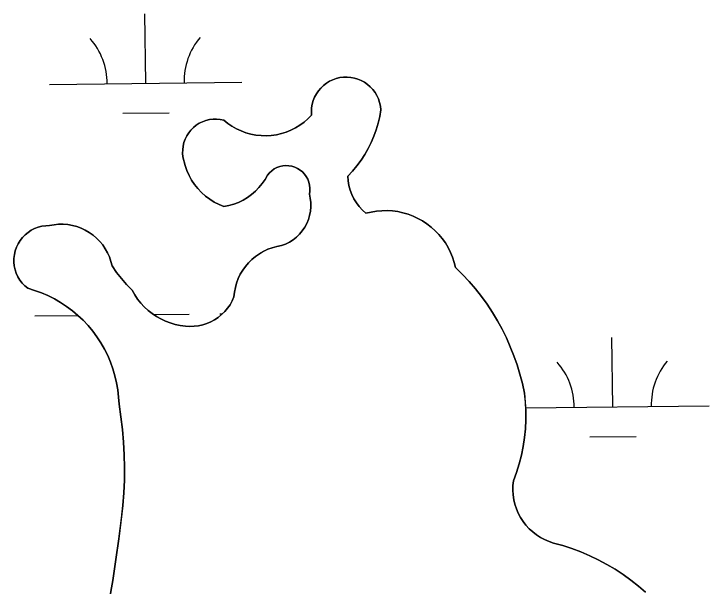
# Model space of a CAD drawing. Extents: x 3684037 to 3722149, y 433263 to 459021.
# Drawn here: x 3713767.2 to 3714128, y 450306.2 to 450603.2 of the extents above; entities that cross this region are included whole.
import ezdxf

# ---------------------------------------------------------------- set-up
doc = ezdxf.new("R2010")
doc.units = 0
doc.layers.add('V-TOPO-SHOR', color=7, linetype='Continuous')
doc.layers.add('V-WETL-SWMP', color=7, linetype='Continuous')

msp = doc.modelspace()

# ---------------------------------------------------------------- linework, layer by layer
at = {"layer": 'V-TOPO-SHOR'}
for points in [[(3713854.94, 450528.95), (3713854.76, 450530.82), (3713854.78, 450532.69), (3713855.01, 450534.55), (3713855.44, 450536.37), (3713856.07, 450538.13), (3713856.89, 450539.82), (3713857.89, 450541.4), (3713859.05, 450542.86), (3713860.37, 450544.19), (3713861.83, 450545.37), (3713863.41, 450546.38), (3713865.09, 450547.21), (3713866.85, 450547.85), (3713868.67, 450548.29), (3713870.52, 450548.54), (3713872.4, 450548.57), (3713874.26, 450548.41), (3713876.1, 450548.03), (3713878.17, 450546.35), (3713880.36, 450544.85), (3713882.68, 450543.53), (3713885.1, 450542.41), (3713887.6, 450541.48), (3713890.16, 450540.77), (3713892.78, 450540.27), (3713895.43, 450539.99), (3713898.1, 450539.92), (3713900.76, 450540.08), (3713903.39, 450540.45), (3713905.99, 450541.04), (3713908.54, 450541.84), (3713911, 450542.85), (3713913.38, 450544.05), (3713915.65, 450545.45), (3713917.8, 450547.03), (3713919.81, 450548.78), (3713921.66, 450550.69), (3713921.59, 450552.6), (3713921.71, 450554.5), (3713922.04, 450556.38), (3713922.56, 450558.21), (3713923.27, 450559.98), (3713924.17, 450561.66), (3713925.23, 450563.24), (3713926.46, 450564.7), (3713927.84, 450566.02), (3713929.35, 450567.19), (3713930.97, 450568.19), (3713932.69, 450569.01), (3713934.48, 450569.65), (3713936.34, 450570.1), (3713938.23, 450570.35), (3713940.14, 450570.39), (3713942.04, 450570.24), (3713943.91, 450569.88), (3713945.73, 450569.33), (3713947.49, 450568.59), (3713949.16, 450567.67), (3713950.72, 450566.57), (3713952.16, 450565.32), (3713953.46, 450563.92), (3713954.6, 450562.4), (3713955.58, 450560.76), (3713956.37, 450559.03), (3713956.98, 450557.22), (3713957.4, 450555.36), (3713957.61, 450553.47), (3713957.03, 450549.96), (3713956.24, 450546.49), (3713955.25, 450543.07), (3713954.06, 450539.72), (3713952.67, 450536.45), (3713951.09, 450533.26), (3713949.32, 450530.18), (3713947.37, 450527.2), (3713945.25, 450524.35), (3713942.97, 450521.62), (3713940.52, 450519.04), (3713940.69, 450516.58), (3713941.09, 450514.14), (3713941.72, 450511.76), (3713942.58, 450509.45), (3713943.66, 450507.23), (3713944.94, 450505.13), (3713946.42, 450503.16), (3713948.08, 450501.34), (3713949.91, 450499.68), (3713952.6, 450500.34), (3713955.33, 450500.79), (3713958.09, 450501.04), (3713960.86, 450501.08), (3713963.63, 450500.91), (3713966.37, 450500.54), (3713969.08, 450499.96), (3713971.74, 450499.19)], [(3713848.37, 450442.77), (3713850.94, 450442.03), (3713853.56, 450441.49), (3713856.21, 450441.17), (3713858.46, 450441.01), (3713860.71, 450441.07), (3713862.95, 450441.34), (3713865.16, 450441.81), (3713867.31, 450442.49), (3713869.38, 450443.36), (3713871.37, 450444.43), (3713873.25, 450445.68), (3713875, 450447.1), (3713876.62, 450448.67), (3713878.08, 450450.39), (3713879.37, 450452.24), (3713880.48, 450454.2), (3713881.41, 450456.26), (3713881.65, 450458.7), (3713882.11, 450461.12), (3713882.77, 450463.49), (3713883.64, 450465.79), (3713884.7, 450468.01), (3713885.95, 450470.13), (3713887.37, 450472.14), (3713888.97, 450474.01), (3713890.71, 450475.74), (3713892.6, 450477.32), (3713894.62, 450478.72), (3713896.76, 450479.95), (3713898.99, 450480.98), (3713901.3, 450481.82), (3713903.68, 450482.46), (3713906.1, 450482.9), (3713908.19, 450483.69), (3713910.18, 450484.7), (3713912.07, 450485.9), (3713913.82, 450487.29), (3713915.42, 450488.85), (3713916.86, 450490.57), (3713918.12, 450492.42), (3713919.18, 450494.39), (3713920.03, 450496.45), (3713920.68, 450498.59), (3713921.1, 450500.79), (3713921.3, 450503.02), (3713921.27, 450505.25), (3713921.01, 450507.47), (3713920.53, 450509.66), (3713920.76, 450511.22), (3713920.79, 450512.79), (3713920.62, 450514.35), (3713920.24, 450515.88), (3713919.68, 450517.35), (3713918.93, 450518.73), (3713918, 450520.01), (3713916.92, 450521.15), (3713915.71, 450522.15), (3713914.37, 450522.98), (3713912.94, 450523.63), (3713911.43, 450524.1), (3713909.88, 450524.36), (3713908.31, 450524.42), (3713906.74, 450524.28), (3713905.21, 450523.94), (3713903.73, 450523.41), (3713902.33, 450522.69), (3713901.03, 450521.79), (3713899.86, 450520.73), (3713898.84, 450519.54), (3713897.54, 450517.24), (3713896.05, 450515.07), (3713894.38, 450513.03), (3713892.54, 450511.14), (3713890.54, 450509.41), (3713888.41, 450507.86), (3713886.15, 450506.51), (3713883.78, 450505.35), (3713881.32, 450504.39), (3713878.78, 450503.66), (3713876.2, 450503.14), (3713873.65, 450504.21), (3713871.2, 450505.48), (3713868.87, 450506.96), (3713866.66, 450508.62), (3713864.6, 450510.46), (3713862.71, 450512.47), (3713860.98, 450514.62), (3713859.44, 450516.92), (3713858.1, 450519.33), (3713856.96, 450521.85), (3713856.03, 450524.45), (3713855.32, 450527.12), (3713854.94, 450528.95)], [(3713971.74, 450499.19), (3713974.33, 450498.22), (3713976.84, 450497.06), (3713979.26, 450495.71), (3713981.58, 450494.19), (3713983.77, 450492.5), (3713985.83, 450490.66), (3713987.75, 450488.66), (3713989.52, 450486.53), (3713991.12, 450484.27), (3713992.55, 450481.89), (3713993.79, 450479.42), (3713994.86, 450476.86), (3713995.72, 450474.23), (3713996.39, 450471.55), (3713999.97, 450468), (3714003.4, 450464.31), (3714006.68, 450460.49), (3714009.79, 450456.53), (3714012.74, 450452.44), (3714015.52, 450448.24), (3714018.12, 450443.93), (3714020.55, 450439.51), (3714022.79, 450435), (3714024.84, 450430.4), (3714026.7, 450425.71), (3714028.36, 450420.96), (3714029.83, 450416.14), (3714031.1, 450411.26), (3714032.16, 450406.34), (3714032.62, 450401.73), (3714032.86, 450397.11), (3714032.86, 450392.48), (3714032.63, 450387.86), (3714032.18, 450383.25), (3714031.49, 450378.67), (3714030.57, 450374.13), (3714029.43, 450369.65), (3714028.07, 450365.22), (3714026.48, 450360.87), (3714026.21, 450358.42), (3714026.15, 450355.95), (3714026.3, 450353.48), (3714026.66, 450351.04), (3714027.23, 450348.64), (3714027.99, 450346.29), (3714028.96, 450344.02), (3714030.11, 450341.83), (3714031.45, 450339.76), (3714032.95, 450337.8), (3714034.62, 450335.98), (3714036.44, 450334.3), (3714038.39, 450332.79), (3714040.46, 450331.45), (3714042.64, 450330.29), (3714044.92, 450329.33), (3714047.26, 450328.55), (3714052.05, 450327.22), (3714056.79, 450325.68), (3714061.45, 450323.93), (3714066.02, 450321.97), (3714070.51, 450319.82), (3714074.9, 450317.47), (3714079.17, 450314.93), (3714083.34, 450312.2), (3714087.38, 450309.3), (3714091.29, 450306.22), (3714095.05, 450302.97)], [(3713816.56, 450298.45), (3713818.47, 450309.17), (3713820.17, 450319.92), (3713821.67, 450330.71), (3713822.94, 450341.52), (3713823.68, 450348.06), (3713824.2, 450354.62), (3713824.5, 450361.2), (3713824.58, 450367.78), (3713824.45, 450374.36), (3713824.09, 450380.93), (3713823.52, 450387.49), (3713822.73, 450394.03), (3713821.73, 450400.54), (3713821.53, 450404.27), (3713821.12, 450407.98), (3713820.49, 450411.66), (3713819.65, 450415.29), (3713818.59, 450418.88), (3713817.33, 450422.39), (3713815.87, 450425.83), (3713814.2, 450429.17), (3713812.34, 450432.41), (3713810.3, 450435.54), (3713808.08, 450438.54), (3713805.68, 450441.41), (3713803.12, 450444.13), (3713800.41, 450446.69), (3713797.56, 450449.1), (3713794.56, 450451.33), (3713791.44, 450453.38), (3713788.21, 450455.25), (3713784.87, 450456.93), (3713781.44, 450458.41), (3713777.93, 450459.68), (3713774.35, 450460.75), (3713772.84, 450462.03), (3713771.48, 450463.46), (3713770.28, 450465.04), (3713769.26, 450466.74), (3713768.43, 450468.54), (3713767.8, 450470.42), (3713767.39, 450472.35), (3713767.18, 450474.32), (3713767.19, 450476.3), (3713767.42, 450478.27), (3713767.86, 450480.2), (3713768.51, 450482.07), (3713769.36, 450483.86), (3713770.4, 450485.55), (3713771.61, 450487.11), (3713772.99, 450488.53), (3713774.52, 450489.79), (3713776.18, 450490.88), (3713777.94, 450491.78), (3713779.79, 450492.48), (3713781.71, 450492.97), (3713783.67, 450493.26), (3713785.65, 450493.32), (3713788, 450493.77), (3713790.38, 450494), (3713792.78, 450494.01), (3713795.16, 450493.82), (3713797.52, 450493.41), (3713799.83, 450492.8), (3713802.08, 450491.98), (3713804.25, 450490.96), (3713806.31, 450489.76), (3713808.27, 450488.37), (3713810.09, 450486.82), (3713811.76, 450485.11), (3713813.28, 450483.25), (3713814.62, 450481.28), (3713815.79, 450479.18), (3713816.76, 450477), (3713817.54, 450474.73), (3713818.1, 450472.41), (3713820.45, 450469.03), (3713822.98, 450465.78), (3713825.69, 450462.68), (3713828.56, 450459.73), (3713829.87, 450457.4), (3713831.36, 450455.18), (3713833.02, 450453.08), (3713834.83, 450451.11), (3713836.79, 450449.3), (3713838.89, 450447.64), (3713841.11, 450446.15), (3713843.44, 450444.84), (3713845.86, 450443.71), (3713848.37, 450442.77)]]:
    msp.add_lwpolyline(points, dxfattribs=at)
at = {"layer": 'V-WETL-SWMP'}
for p, q in [((3713835.57, 450567.18), (3713835.15, 450603.18)), ((3713785.57, 450566.6), (3713885.56, 450567.76)), ((3713823.75, 450551.61), (3713847.74, 450551.89)), ((3713778.12, 450446.43), (3713800.42, 450446.69)), ((3713839.62, 450447.15), (3713858.12, 450447.36)), ((3713874.12, 450447.55), (3713875.48, 450447.56)), ((3714078.01, 450399.18), (3714077.59, 450435.17)), ((3714032.78, 450398.65), (3714128.01, 450399.76)), ((3714066.19, 450383.61), (3714090.19, 450383.88))]:
    msp.add_line(p, q, dxfattribs=at)
for points in [[(3714020.55, 450439.51), (3714018.13, 450443.93), (3714015.52, 450448.24), (3714012.74, 450452.44), (3714009.79, 450456.53), (3714006.68, 450460.49), (3714003.4, 450464.31), (3713999.97, 450468), (3713996.39, 450471.55), (3713995.72, 450474.23), (3713994.86, 450476.86), (3713993.79, 450479.42), (3713992.55, 450481.89), (3713991.12, 450484.27), (3713989.52, 450486.53), (3713987.75, 450488.66), (3713985.83, 450490.66), (3713983.77, 450492.5), (3713981.58, 450494.19), (3713979.26, 450495.71), (3713976.84, 450497.06), (3713974.33, 450498.22), (3713971.74, 450499.19), (3713969.08, 450499.96), (3713966.37, 450500.54), (3713963.62, 450500.91), (3713960.86, 450501.08), (3713958.09, 450501.04), (3713955.33, 450500.79), (3713952.6, 450500.34), (3713949.91, 450499.68), (3713948.08, 450501.34), (3713946.42, 450503.16), (3713944.94, 450505.13), (3713943.66, 450507.23), (3713942.58, 450509.45), (3713941.72, 450511.76), (3713941.09, 450514.15), (3713940.69, 450516.58), (3713940.52, 450519.04), (3713942.97, 450521.62), (3713945.25, 450524.35), (3713947.37, 450527.2), (3713949.32, 450530.18), (3713951.08, 450533.27), (3713952.67, 450536.45), (3713954.06, 450539.72), (3713955.25, 450543.07), (3713956.24, 450546.49), (3713957.03, 450549.96), (3713957.61, 450553.47), (3713957.4, 450555.36), (3713956.98, 450557.22), (3713956.37, 450559.03), (3713955.58, 450560.76), (3713954.6, 450562.4), (3713953.46, 450563.92), (3713952.16, 450565.32), (3713950.72, 450566.57), (3713949.16, 450567.67), (3713947.49, 450568.59), (3713945.73, 450569.33), (3713943.91, 450569.88), (3713942.04, 450570.24), (3713940.14, 450570.39), (3713938.23, 450570.35), (3713936.34, 450570.1), (3713934.48, 450569.65), (3713932.69, 450569.02), (3713930.97, 450568.19), (3713929.35, 450567.19), (3713927.84, 450566.02), (3713926.46, 450564.7), (3713925.23, 450563.24), (3713924.17, 450561.66), (3713923.27, 450559.98), (3713922.56, 450558.21), (3713922.04, 450556.38), (3713921.71, 450554.5), (3713921.59, 450552.6), (3713921.66, 450550.69), (3713919.81, 450548.78), (3713917.79, 450547.03), (3713915.65, 450545.45), (3713913.38, 450544.05), (3713911, 450542.85), (3713908.54, 450541.84), (3713905.99, 450541.04), (3713903.4, 450540.45), (3713900.76, 450540.08), (3713898.1, 450539.92), (3713895.43, 450539.99), (3713892.78, 450540.27), (3713890.16, 450540.77), (3713887.6, 450541.48), (3713885.1, 450542.41), (3713882.68, 450543.53), (3713880.36, 450544.85), (3713878.16, 450546.35), (3713876.1, 450548.03), (3713874.26, 450548.41)], [(3713874.26, 450548.41), (3713872.4, 450548.57), (3713870.52, 450548.54), (3713868.67, 450548.29), (3713866.85, 450547.85), (3713865.09, 450547.21), (3713863.41, 450546.38), (3713861.83, 450545.37), (3713860.37, 450544.19), (3713859.05, 450542.87), (3713857.89, 450541.4), (3713856.89, 450539.82), (3713856.07, 450538.13), (3713855.44, 450536.37), (3713855.01, 450534.55), (3713854.78, 450532.69), (3713854.76, 450530.82), (3713854.94, 450528.95), (3713856.03, 450524.45), (3713856.96, 450521.85), (3713858.09, 450519.33), (3713859.44, 450516.92), (3713860.98, 450514.62), (3713862.7, 450512.47), (3713864.6, 450510.46), (3713866.66, 450508.62), (3713868.87, 450506.96), (3713871.2, 450505.48), (3713873.65, 450504.21), (3713876.2, 450503.14), (3713878.78, 450503.66), (3713881.32, 450504.39), (3713883.78, 450505.35), (3713886.15, 450506.51), (3713888.41, 450507.87), (3713890.54, 450509.41), (3713892.54, 450511.14), (3713894.38, 450513.03), (3713896.05, 450515.07), (3713897.54, 450517.24), (3713898.84, 450519.54), (3713899.86, 450520.73), (3713901.03, 450521.79), (3713902.33, 450522.69), (3713903.73, 450523.41), (3713905.21, 450523.94), (3713906.74, 450524.28), (3713908.31, 450524.42), (3713909.88, 450524.36), (3713911.43, 450524.1), (3713912.94, 450523.63), (3713914.37, 450522.98), (3713915.71, 450522.15), (3713916.92, 450521.15), (3713918, 450520.01), (3713918.93, 450518.73), (3713919.68, 450517.35), (3713920.24, 450515.88), (3713920.62, 450514.35), (3713920.79, 450512.79), (3713920.76, 450511.22), (3713920.53, 450509.66), (3713921.01, 450507.47), (3713921.27, 450505.25), (3713921.29, 450503.02), (3713921.1, 450500.79), (3713920.68, 450498.59), (3713920.03, 450496.45), (3713919.18, 450494.39), (3713918.12, 450492.42), (3713916.86, 450490.57), (3713915.42, 450488.85), (3713913.82, 450487.29), (3713912.07, 450485.91), (3713910.18, 450484.7), (3713908.19, 450483.69), (3713906.1, 450482.9), (3713903.68, 450482.46), (3713901.3, 450481.82), (3713898.99, 450480.98), (3713896.76, 450479.94), (3713894.62, 450478.72), (3713892.6, 450477.31), (3713890.71, 450475.74), (3713888.97, 450474.01), (3713887.37, 450472.14), (3713885.95, 450470.13), (3713884.7, 450468.01), (3713883.64, 450465.79), (3713882.77, 450463.49), (3713882.11, 450461.12), (3713881.65, 450458.7), (3713881.41, 450456.26), (3713880.48, 450454.2), (3713879.37, 450452.24), (3713878.07, 450450.39), (3713876.62, 450448.67), (3713875, 450447.1), (3713873.25, 450445.68), (3713871.37, 450444.43), (3713869.38, 450443.36)], [(3713869.38, 450443.36), (3713867.31, 450442.49), (3713865.16, 450441.81), (3713862.95, 450441.34), (3713860.71, 450441.07), (3713858.46, 450441.01), (3713856.21, 450441.17), (3713853.56, 450441.5), (3713850.94, 450442.03), (3713848.37, 450442.77), (3713845.86, 450443.71), (3713843.44, 450444.84), (3713841.11, 450446.15), (3713838.89, 450447.64), (3713836.79, 450449.3), (3713834.83, 450451.11), (3713833.02, 450453.08), (3713831.36, 450455.18), (3713829.87, 450457.4), (3713828.56, 450459.73), (3713825.69, 450462.68), (3713822.98, 450465.78), (3713820.45, 450469.03), (3713818.1, 450472.41), (3713817.54, 450474.73), (3713816.76, 450477), (3713815.79, 450479.18), (3713814.62, 450481.28), (3713813.28, 450483.26), (3713811.76, 450485.11), (3713810.09, 450486.82), (3713808.27, 450488.37), (3713806.31, 450489.75), (3713804.25, 450490.96), (3713802.08, 450491.98), (3713799.83, 450492.79), (3713797.52, 450493.41), (3713795.16, 450493.82), (3713792.77, 450494.01), (3713790.38, 450494), (3713788, 450493.77), (3713785.65, 450493.32), (3713783.67, 450493.26), (3713781.71, 450492.97), (3713779.79, 450492.48), (3713777.94, 450491.78), (3713776.18, 450490.88), (3713774.52, 450489.79), (3713772.99, 450488.53), (3713771.61, 450487.11), (3713770.4, 450485.55), (3713769.36, 450483.86), (3713768.51, 450482.07), (3713767.86, 450480.2), (3713767.42, 450478.27), (3713767.19, 450476.3), (3713767.18, 450474.32), (3713767.38, 450472.35), (3713767.8, 450470.42), (3713768.43, 450468.54), (3713769.26, 450466.74), (3713770.28, 450465.04), (3713771.48, 450463.47), (3713772.84, 450462.03), (3713774.35, 450460.75), (3713777.93, 450459.68), (3713781.44, 450458.41), (3713784.87, 450456.93), (3713788.21, 450455.25), (3713791.44, 450453.39), (3713794.56, 450451.33), (3713797.56, 450449.1), (3713800.41, 450446.69), (3713803.12, 450444.13), (3713805.68, 450441.41), (3713808.08, 450438.54), (3713810.3, 450435.54), (3713812.34, 450432.41), (3713814.2, 450429.17), (3713815.86, 450425.83), (3713817.33, 450422.39), (3713818.59, 450418.88), (3713819.65, 450415.3), (3713820.49, 450411.66), (3713821.12, 450407.98), (3713821.53, 450404.27), (3713821.73, 450400.54), (3713822.73, 450394.03), (3713823.52, 450387.49), (3713824.09, 450380.93), (3713824.45, 450374.36), (3713824.58, 450367.78), (3713824.5, 450361.2), (3713824.2, 450354.62), (3713823.68, 450348.06), (3713821.67, 450330.7), (3713820.17, 450319.92), (3713818.47, 450309.17), (3713816.56, 450298.45)], [(3714095.05, 450302.97), (3714091.29, 450306.22), (3714087.38, 450309.3), (3714083.34, 450312.2), (3714079.18, 450314.93), (3714074.9, 450317.47), (3714070.51, 450319.82), (3714066.02, 450321.97), (3714061.45, 450323.93), (3714056.79, 450325.68), (3714052.06, 450327.22), (3714047.26, 450328.55), (3714044.92, 450329.33), (3714042.64, 450330.29), (3714040.46, 450331.45), (3714038.39, 450332.79), (3714036.44, 450334.31), (3714034.62, 450335.98), (3714032.95, 450337.8), (3714031.45, 450339.76), (3714030.11, 450341.83), (3714028.96, 450344.02), (3714027.99, 450346.29), (3714027.23, 450348.64), (3714026.66, 450351.04), (3714026.3, 450353.48), (3714026.15, 450355.95), (3714026.21, 450358.42), (3714026.48, 450360.87), (3714028.07, 450365.22), (3714029.43, 450369.65), (3714030.57, 450374.13), (3714031.49, 450378.67), (3714032.17, 450383.25), (3714032.63, 450387.86), (3714032.86, 450392.48), (3714032.86, 450397.11), (3714032.63, 450401.73), (3714032.16, 450406.34), (3714031.1, 450411.26), (3714029.83, 450416.14), (3714028.36, 450420.96), (3714026.7, 450425.71), (3714024.84, 450430.4), (3714022.79, 450435), (3714020.55, 450439.51)]]:
    msp.add_lwpolyline(points, dxfattribs=at)
for centre, start, end in [((3713780.32, 450567.01), 359.8949, 41.4385), ((3713890.8, 450568.3), 139.8949, 181.4385), ((3714022.76, 450399.01), 359.8949, 41.4385), ((3714133.24, 450400.29), 139.8949, 181.4385)]:
    msp.add_arc(centre, 35.25, start, end, dxfattribs=at)

doc.saveas('drawing.dxf')
